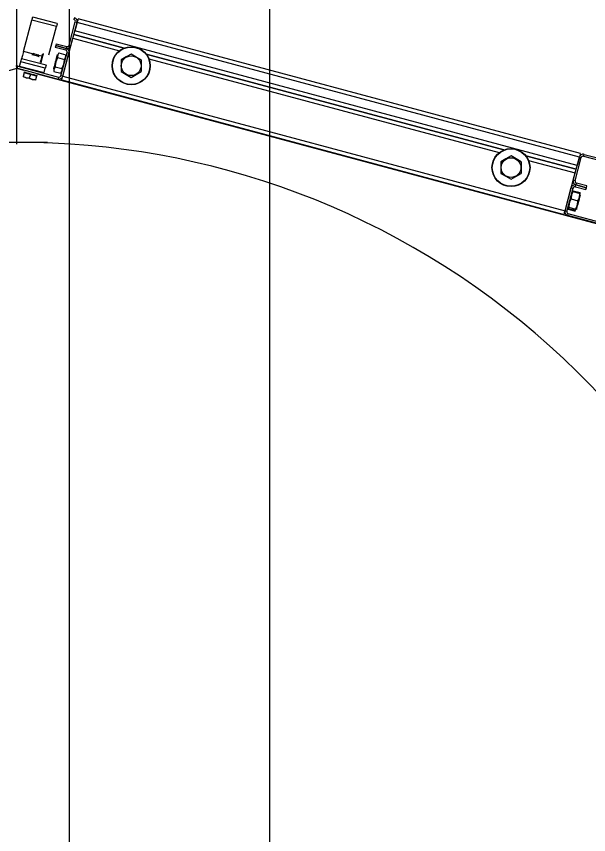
# Model space of a CAD drawing. Extents: x -264222 to -263592, y -1242345 to -1242048.
# Drawn here: x -263795.082 to -263794.654, y -1242205.961 to -1242205.348 of the extents above; entities that cross this region are included whole.
import ezdxf

# ---------------------------------------------------------------- set-up
doc = ezdxf.new("R2010")
doc.units = 0
doc.layers.add('KFA_2D_SITUACIA_DSP', color=7, linetype='Continuous')

msp = doc.modelspace()

# ---------------------------------------------------------------- linework, layer by layer
at = {"layer": 'KFA_2D_SITUACIA_DSP'}
for p, q in [((-263795.04279, -1242101.76909), (-263795.04281, -1242226.99542)), ((-263795.0819, -1242205.44347), (-263795.0819, -1242205.24683)), ((-263795.0706, -1242205.35062), (-263795.07049, -1242205.35019)), ((-263795.07049, -1242205.35019), (-263795.07037, -1242205.34978)), ((-263795.07037, -1242205.34978), (-263795.07027, -1242205.3494)), ((-263795.07027, -1242205.3494), (-263795.07018, -1242205.34906)), ((-263795.07018, -1242205.34906), (-263795.07011, -1242205.34879)), ((-263795.07011, -1242205.34879), (-263795.07006, -1242205.34859)), ((-263795.07006, -1242205.34859), (-263795.07002, -1242205.34846)), ((-263795.07002, -1242205.34846), (-263795.07001, -1242205.34842)), ((-263795.05166, -1242205.35334), (-263795.07001, -1242205.34842)), ((-263795.03877, -1242205.34892), (-263795.03914, -1242205.3503)), ((-263795.03624, -1242205.35046), (-263795.03635, -1242205.35088)), ((-263795.03615, -1242205.35012), (-263795.03624, -1242205.35046)), ((-263795.03608, -1242205.34987), (-263795.03615, -1242205.35012)), ((-263795.03604, -1242205.34971), (-263795.03608, -1242205.34987)), ((-263795.03602, -1242205.34966), (-263795.03604, -1242205.34971)), ((-263794.65979, -1242205.45047), (-263795.03602, -1242205.34966)), ((-263795.0769, -1242205.37411), (-263795.0706, -1242205.35062)), ((-263795.05225, -1242205.35554), (-263795.0706, -1242205.35062)), ((-263795.05793, -1242205.37674), (-263795.05225, -1242205.35554)), ((-263795.05213, -1242205.35511), (-263795.05225, -1242205.35554)), ((-263795.05202, -1242205.3547), (-263795.05213, -1242205.35511)), ((-263795.05192, -1242205.35432), (-263795.05202, -1242205.3547)), ((-263795.05183, -1242205.35398), (-263795.05192, -1242205.35432)), ((-263795.05176, -1242205.35371), (-263795.05183, -1242205.35398)), ((-263795.0517, -1242205.3535), (-263795.05176, -1242205.35371)), ((-263795.05167, -1242205.35338), (-263795.0517, -1242205.3535)), ((-263795.05166, -1242205.35334), (-263795.05167, -1242205.35338)), ((-263795.04281, -1242205.36948), (-263795.03814, -1242205.35204)), ((-263795.04143, -1242205.36985), (-263795.03676, -1242205.35241)), ((-263795.03676, -1242205.35241), (-263795.03848, -1242205.35883)), ((-263795.03814, -1242205.35204), (-263795.03676, -1242205.35241)), ((-263795.03662, -1242205.35187), (-263795.03676, -1242205.35241)), ((-263794.66053, -1242205.45322), (-263795.03676, -1242205.35241)), ((-263795.03648, -1242205.35136), (-263795.03662, -1242205.35187)), ((-263795.03635, -1242205.35088), (-263795.03648, -1242205.35136)), ((-263795.03922, -1242205.36159), (-263795.0016, -1242205.37167)), ((-263795.0016, -1242205.37167), (-263795.03922, -1242205.36159)), ((-263794.66225, -1242205.45964), (-263795.03848, -1242205.35883)), ((-263795.05235, -1242205.3684), (-263795.05272, -1242205.36977)), ((-263795.05235, -1242205.3684), (-263795.04455, -1242205.37049)), ((-263795.04758, -1242205.39279), (-263795.03996, -1242205.36434)), ((-263795.03996, -1242205.36434), (-263795.00509, -1242205.37368)), ((-263795.0769, -1242205.37411), (-263795.07718, -1242205.37519)), ((-263795.07026, -1242205.37589), (-263795.0769, -1242205.37411)), ((-263795.05272, -1242205.36977), (-263795.05309, -1242205.37115)), ((-263795.04529, -1242205.37324), (-263795.05309, -1242205.37115)), ((-263795.04492, -1242205.37186), (-263795.05272, -1242205.36977)), ((-263795.05272, -1242205.36977), (-263795.04492, -1242205.37186)), ((-263795.04895, -1242205.39242), (-263795.04428, -1242205.37498)), ((-263795.04492, -1242205.37186), (-263795.04529, -1242205.37324)), ((-263795.04455, -1242205.37049), (-263795.04492, -1242205.37186)), ((-263795.04428, -1242205.37498), (-263795.04291, -1242205.37535)), ((-263795.04143, -1242205.36985), (-263795.04281, -1242205.36948)), ((-263795.07885, -1242205.38139), (-263795.07873, -1242205.38098)), ((-263795.07873, -1242205.38098), (-263795.07863, -1242205.3806)), ((-263795.07863, -1242205.3806), (-263795.07854, -1242205.38026)), ((-263795.07854, -1242205.38026), (-263795.07847, -1242205.37999)), ((-263795.07847, -1242205.37999), (-263795.07842, -1242205.37979)), ((-263795.07842, -1242205.37979), (-263795.07838, -1242205.37966)), ((-263795.07838, -1242205.37966), (-263795.07837, -1242205.37962)), ((-263795.07834, -1242205.37951), (-263795.07837, -1242205.37962)), ((-263795.06002, -1242205.38454), (-263795.07837, -1242205.37962)), ((-263795.07826, -1242205.3792), (-263795.07834, -1242205.37951)), ((-263795.07812, -1242205.37869), (-263795.07826, -1242205.3792)), ((-263795.07794, -1242205.37801), (-263795.07812, -1242205.37869)), ((-263795.07771, -1242205.37717), (-263795.07794, -1242205.37801)), ((-263795.07746, -1242205.37622), (-263795.07771, -1242205.37717)), ((-263795.07718, -1242205.37519), (-263795.07746, -1242205.37622)), ((-263795.07072, -1242205.3764), (-263795.07056, -1242205.37644)), ((-263795.07056, -1242205.37644), (-263795.07008, -1242205.37657)), ((-263795.07008, -1242205.37657), (-263795.06935, -1242205.37677)), ((-263795.06997, -1242205.37557), (-263795.0698, -1242205.37562)), ((-263795.0698, -1242205.37562), (-263795.06931, -1242205.37575)), ((-263795.06935, -1242205.37677), (-263795.06845, -1242205.37701)), ((-263795.06931, -1242205.37575), (-263795.06858, -1242205.37595)), ((-263795.06858, -1242205.37595), (-263795.06772, -1242205.37618)), ((-263795.06845, -1242205.37701), (-263795.06749, -1242205.37726)), ((-263795.06772, -1242205.37618), (-263795.06685, -1242205.37641)), ((-263795.06749, -1242205.37726), (-263795.0666, -1242205.3775)), ((-263795.06685, -1242205.37641), (-263795.06612, -1242205.37661)), ((-263795.0666, -1242205.3775), (-263795.06586, -1242205.3777)), ((-263795.06612, -1242205.37661), (-263795.06563, -1242205.37674)), ((-263795.06586, -1242205.3777), (-263795.06538, -1242205.37783)), ((-263795.06563, -1242205.37674), (-263795.06546, -1242205.37678)), ((-263795.06538, -1242205.37783), (-263795.06522, -1242205.37787)), ((-263795.06323, -1242205.37778), (-263795.06537, -1242205.3772)), ((-263795.064, -1242205.38068), (-263795.06421, -1242205.38143)), ((-263795.06376, -1242205.37977), (-263795.064, -1242205.38068)), ((-263795.0635, -1242205.37879), (-263795.06376, -1242205.37977)), ((-263795.06354, -1242205.38169), (-263795.06329, -1242205.38076)), ((-263795.06324, -1242205.37785), (-263795.0635, -1242205.37879)), ((-263795.06329, -1242205.38076), (-263795.063, -1242205.37969)), ((-263795.06303, -1242205.37705), (-263795.06324, -1242205.37785)), ((-263795.06288, -1242205.37647), (-263795.06303, -1242205.37705)), ((-263795.063, -1242205.37969), (-263795.06271, -1242205.3786)), ((-263795.0628, -1242205.37619), (-263795.06288, -1242205.37647)), ((-263795.0628, -1242205.37617), (-263795.0628, -1242205.37619)), ((-263795.06271, -1242205.3786), (-263795.06243, -1242205.37757)), ((-263795.06243, -1242205.37757), (-263795.0622, -1242205.3767)), ((-263795.0622, -1242205.3767), (-263795.06203, -1242205.37607)), ((-263795.06203, -1242205.37607), (-263795.06194, -1242205.37572)), ((-263795.06194, -1242205.37572), (-263795.06192, -1242205.37567)), ((-263795.05286, -1242205.38203), (-263795.05249, -1242205.38067)), ((-263795.05167, -1242205.37936), (-263795.05262, -1242205.38193)), ((-263795.05249, -1242205.38067), (-263795.05215, -1242205.37939)), ((-263795.05215, -1242205.37939), (-263795.05185, -1242205.37828)), ((-263795.05185, -1242205.37828), (-263795.05162, -1242205.3774)), ((-263795.05137, -1242205.37874), (-263795.05167, -1242205.37936)), ((-263795.05162, -1242205.3774), (-263795.05146, -1242205.37681)), ((-263795.05146, -1242205.37681), (-263795.05139, -1242205.37656)), ((-263795.05119, -1242205.37662), (-263795.05141, -1242205.37815)), ((-263795.05141, -1242205.37815), (-263795.05137, -1242205.37874)), ((-263795.05139, -1242205.37656), (-263795.05139, -1242205.37655)), ((-263795.05137, -1242205.37874), (-263795.04626, -1242205.38011)), ((-263795.05045, -1242205.37529), (-263795.05119, -1242205.37662)), ((-263795.05045, -1242205.37529), (-263795.04534, -1242205.37666)), ((-263795.04758, -1242205.39279), (-263795.04291, -1242205.37535)), ((-263795.04679, -1242205.38357), (-263795.04632, -1242205.3808)), ((-263795.04632, -1242205.3808), (-263795.04626, -1242205.38011)), ((-263795.04626, -1242205.38011), (-263795.04552, -1242205.37878)), ((-263795.04552, -1242205.37878), (-263795.04529, -1242205.37725)), ((-263795.04529, -1242205.37725), (-263795.04534, -1242205.37666)), ((-263795.00003, -1242205.37828), (-263795.00389, -1242205.38051)), ((-263795.00389, -1242205.38051), (-263795.00389, -1242205.38429)), ((-263794.99629, -1242205.37612), (-263795.00003, -1242205.37828)), ((-263794.99243, -1242205.37834), (-263794.99629, -1242205.37612)), ((-263794.98869, -1242205.38051), (-263794.99243, -1242205.37834)), ((-263794.98869, -1242205.38051), (-263794.98869, -1242205.38429)), ((-263794.98508, -1242205.37609), (-263794.71713, -1242205.44789)), ((-263794.71713, -1242205.44789), (-263794.98508, -1242205.37609)), ((-263794.98306, -1242205.37959), (-263794.72062, -1242205.44991)), ((-263795.0819, -1242205.38701), (-263795.53244, -1242205.50773)), ((-263795.07642, -1242205.38847), (-263795.0819, -1242205.38701)), ((-263795.08153, -1242205.38664), (-263795.08117, -1242205.38526)), ((-263795.08153, -1242205.38664), (-263795.05107, -1242205.3948)), ((-263795.08117, -1242205.38526), (-263795.0507, -1242205.39343)), ((-263795.07985, -1242205.38512), (-263795.07896, -1242205.38182)), ((-263795.07985, -1242205.38512), (-263795.06149, -1242205.39004)), ((-263795.07896, -1242205.38182), (-263795.07885, -1242205.38139)), ((-263795.06061, -1242205.38674), (-263795.07896, -1242205.38182)), ((-263795.06434, -1242205.38193), (-263795.06439, -1242205.38213)), ((-263795.06439, -1242205.38213), (-263795.06439, -1242205.38213)), ((-263795.06421, -1242205.38143), (-263795.06434, -1242205.38193)), ((-263795.06389, -1242205.38301), (-263795.06385, -1242205.38287)), ((-263795.06385, -1242205.38287), (-263795.06373, -1242205.38242)), ((-263795.06373, -1242205.38242), (-263795.06354, -1242205.38169)), ((-263795.06149, -1242205.39004), (-263795.06061, -1242205.38674)), ((-263795.06049, -1242205.38631), (-263795.06061, -1242205.38674)), ((-263795.06038, -1242205.3859), (-263795.06049, -1242205.38631)), ((-263795.06028, -1242205.38551), (-263795.06038, -1242205.3859)), ((-263795.06019, -1242205.38518), (-263795.06028, -1242205.38551)), ((-263795.06012, -1242205.38491), (-263795.06019, -1242205.38518)), ((-263795.06006, -1242205.3847), (-263795.06012, -1242205.38491)), ((-263795.06003, -1242205.38458), (-263795.06006, -1242205.3847)), ((-263795.06002, -1242205.38454), (-263795.06003, -1242205.38458)), ((-263795.06002, -1242205.38454), (-263795.05999, -1242205.38443)), ((-263795.05999, -1242205.38443), (-263795.05991, -1242205.38412)), ((-263795.05991, -1242205.38412), (-263795.05989, -1242205.38408)), ((-263795.05432, -1242205.3875), (-263795.05426, -1242205.38724)), ((-263795.05426, -1242205.38724), (-263795.0541, -1242205.38666)), ((-263795.05396, -1242205.38695), (-263795.05418, -1242205.38848)), ((-263795.0541, -1242205.38666), (-263795.05386, -1242205.38578)), ((-263795.05321, -1242205.38562), (-263795.05396, -1242205.38695)), ((-263795.05386, -1242205.38578), (-263795.05357, -1242205.38467)), ((-263795.05357, -1242205.38467), (-263795.05322, -1242205.38339)), ((-263795.05322, -1242205.38339), (-263795.05286, -1242205.38203)), ((-263795.05314, -1242205.3847), (-263795.05321, -1242205.38562)), ((-263795.05321, -1242205.38562), (-263795.04811, -1242205.38699)), ((-263795.05262, -1242205.38193), (-263795.05314, -1242205.3847)), ((-263795.04811, -1242205.38699), (-263795.04771, -1242205.38615)), ((-263795.04806, -1242205.38758), (-263795.04811, -1242205.38699)), ((-263795.04771, -1242205.38615), (-263795.04679, -1242205.38357)), ((-263795.00389, -1242205.38429), (-263795.00389, -1242205.38818)), ((-263794.98869, -1242205.38429), (-263794.98869, -1242205.38818)), ((-263795.07715, -1242205.39304), (-263795.07721, -1242205.39326)), ((-263795.07721, -1242205.39326), (-263795.07721, -1242205.39324)), ((-263795.07636, -1242205.39009), (-263795.07715, -1242205.39304)), ((-263795.07715, -1242205.39304), (-263795.07495, -1242205.39387)), ((-263795.07489, -1242205.39389), (-263795.07715, -1242205.39304)), ((-263795.0767, -1242205.38951), (-263795.07652, -1242205.38956)), ((-263795.07652, -1242205.38956), (-263795.07602, -1242205.38969)), ((-263795.07177, -1242205.39132), (-263795.07636, -1242205.39009)), ((-263795.07602, -1242205.38969), (-263795.07522, -1242205.38991)), ((-263795.07522, -1242205.38991), (-263795.07417, -1242205.39019)), ((-263795.07417, -1242205.39019), (-263795.07296, -1242205.39051)), ((-263795.07296, -1242205.39051), (-263795.07165, -1242205.39086)), ((-263795.07177, -1242205.39132), (-263795.07256, -1242205.39427)), ((-263795.06718, -1242205.39255), (-263795.07177, -1242205.39132)), ((-263795.07165, -1242205.39086), (-263795.07034, -1242205.39121)), ((-263795.07034, -1242205.39121), (-263795.06913, -1242205.39154)), ((-263795.06913, -1242205.39154), (-263795.06808, -1242205.39182)), ((-263795.06808, -1242205.39182), (-263795.06728, -1242205.39203)), ((-263795.06718, -1242205.39255), (-263795.06797, -1242205.3955)), ((-263795.06728, -1242205.39203), (-263795.06677, -1242205.39217)), ((-263795.06677, -1242205.39217), (-263795.0666, -1242205.39221)), ((-263794.63137, -1242205.50773), (-263795.06633, -1242205.39118)), ((-263795.05433, -1242205.38751), (-263795.05432, -1242205.3875)), ((-263795.05418, -1242205.38848), (-263795.05414, -1242205.38907)), ((-263795.05414, -1242205.38907), (-263795.04903, -1242205.39044)), ((-263795.0507, -1242205.39343), (-263795.05107, -1242205.3948)), ((-263795.04903, -1242205.39044), (-263795.04829, -1242205.38911)), ((-263795.04758, -1242205.39279), (-263795.04895, -1242205.39242)), ((-263795.04829, -1242205.38911), (-263795.04806, -1242205.38758)), ((-263795.04786, -1242205.39384), (-263795.04772, -1242205.39332)), ((-263795.04772, -1242205.39332), (-263795.04758, -1242205.39279)), ((-263795.04758, -1242205.39279), (-263794.67135, -1242205.4936)), ((-263795.00389, -1242205.38818), (-263795.00389, -1242205.38928)), ((-263795.00389, -1242205.38928), (-263795.00014, -1242205.39144)), ((-263795.00014, -1242205.39144), (-263794.99629, -1242205.39367)), ((-263794.99629, -1242205.39367), (-263794.99254, -1242205.39151)), ((-263794.99254, -1242205.39151), (-263794.98869, -1242205.38928)), ((-263794.98869, -1242205.38818), (-263794.98869, -1242205.38928)), ((-263795.07495, -1242205.39387), (-263795.07256, -1242205.39427)), ((-263795.07256, -1242205.39427), (-263795.07489, -1242205.39389)), ((-263795.07256, -1242205.39427), (-263795.07036, -1242205.3951)), ((-263795.0703, -1242205.39512), (-263795.07256, -1242205.39427)), ((-263795.07036, -1242205.3951), (-263795.06797, -1242205.3955)), ((-263795.06797, -1242205.3955), (-263795.0703, -1242205.39512)), ((-263795.06797, -1242205.3955), (-263795.06803, -1242205.39572)), ((-263795.06803, -1242205.39572), (-263795.06803, -1242205.3957)), ((-263795.04832, -1242205.39554), (-263795.0483, -1242205.39549)), ((-263795.04832, -1242205.39554), (-263794.67209, -1242205.49635)), ((-263795.0483, -1242205.39549), (-263795.04826, -1242205.39533)), ((-263795.04826, -1242205.39533), (-263795.04819, -1242205.39508)), ((-263795.04819, -1242205.39508), (-263795.0481, -1242205.39473)), ((-263795.0481, -1242205.39473), (-263795.04799, -1242205.39432)), ((-263795.04799, -1242205.39432), (-263795.04786, -1242205.39384)), ((-263795.10485, -1242205.44213), (-263795.05896, -1242205.44213)), ((-263794.71557, -1242205.4545), (-263794.71942, -1242205.45673)), ((-263794.71182, -1242205.45234), (-263794.71557, -1242205.4545)), ((-263794.70797, -1242205.45456), (-263794.71182, -1242205.45234)), ((-263794.70422, -1242205.45673), (-263794.70797, -1242205.45456)), ((-263794.70061, -1242205.45232), (-263794.66299, -1242205.4624)), ((-263794.66299, -1242205.4624), (-263794.70061, -1242205.45232)), ((-263794.6652, -1242205.47066), (-263794.66053, -1242205.45322)), ((-263794.66383, -1242205.47103), (-263794.65915, -1242205.45359)), ((-263794.66053, -1242205.45322), (-263794.66225, -1242205.45964)), ((-263794.66039, -1242205.45268), (-263794.66053, -1242205.45322)), ((-263794.66053, -1242205.45322), (-263794.65915, -1242205.45359)), ((-263794.66025, -1242205.45217), (-263794.66039, -1242205.45268)), ((-263794.66012, -1242205.45169), (-263794.66025, -1242205.45217)), ((-263794.66001, -1242205.45127), (-263794.66012, -1242205.45169)), ((-263794.65992, -1242205.45093), (-263794.66001, -1242205.45127)), ((-263794.65985, -1242205.45068), (-263794.65992, -1242205.45093)), ((-263794.65981, -1242205.45052), (-263794.65985, -1242205.45068)), ((-263794.65979, -1242205.45047), (-263794.65981, -1242205.45052)), ((-263794.65741, -1242205.45258), (-263794.65704, -1242205.45121)), ((-263794.65741, -1242205.45258), (-263794.57115, -1242205.4757)), ((-263794.65704, -1242205.45121), (-263794.57078, -1242205.47432)), ((-263794.71942, -1242205.45673), (-263794.71942, -1242205.46052)), ((-263794.71942, -1242205.46052), (-263794.71942, -1242205.4644)), ((-263794.70422, -1242205.45673), (-263794.70422, -1242205.46052)), ((-263794.70422, -1242205.46052), (-263794.70422, -1242205.4644)), ((-263794.6986, -1242205.45581), (-263794.66373, -1242205.46515)), ((-263794.71942, -1242205.4644), (-263794.71942, -1242205.4655)), ((-263794.71942, -1242205.4655), (-263794.71568, -1242205.46767)), ((-263794.70808, -1242205.46773), (-263794.70422, -1242205.4655)), ((-263794.70422, -1242205.4644), (-263794.70422, -1242205.4655)), ((-263794.67135, -1242205.4936), (-263794.66373, -1242205.46515)), ((-263794.71568, -1242205.46767), (-263794.71182, -1242205.46989)), ((-263794.71182, -1242205.46989), (-263794.70808, -1242205.46773)), ((-263794.66383, -1242205.47103), (-263794.6652, -1242205.47066)), ((-263794.66319, -1242205.47415), (-263794.66282, -1242205.47277)), ((-263794.65502, -1242205.47486), (-263794.66282, -1242205.47277)), ((-263794.67135, -1242205.4936), (-263794.66668, -1242205.47616)), ((-263794.66997, -1242205.49397), (-263794.6653, -1242205.47653)), ((-263794.66668, -1242205.47616), (-263794.6653, -1242205.47653)), ((-263794.66574, -1242205.47931), (-263794.6656, -1242205.47914)), ((-263794.66537, -1242205.47906), (-263794.66563, -1242205.47955)), ((-263794.6656, -1242205.47914), (-263794.66537, -1242205.47906)), ((-263794.66537, -1242205.47906), (-263794.66026, -1242205.48042)), ((-263794.66522, -1242205.47851), (-263794.66012, -1242205.47988)), ((-263794.66356, -1242205.47552), (-263794.66319, -1242205.47415)), ((-263794.66356, -1242205.47552), (-263794.65576, -1242205.47761)), ((-263794.66319, -1242205.47415), (-263794.65539, -1242205.47624)), ((-263794.65539, -1242205.47624), (-263794.66319, -1242205.47415)), ((-263794.65576, -1242205.47761), (-263794.65539, -1242205.47624)), ((-263794.65539, -1242205.47624), (-263794.65502, -1242205.47486)), ((-263794.66684, -1242205.48455), (-263794.66791, -1242205.48708)), ((-263794.66681, -1242205.4838), (-263794.66684, -1242205.48455)), ((-263794.66684, -1242205.48455), (-263794.66174, -1242205.48592)), ((-263794.66645, -1242205.48158), (-263794.66681, -1242205.4838)), ((-263794.66563, -1242205.47955), (-263794.66645, -1242205.48158)), ((-263794.66174, -1242205.48592), (-263794.66139, -1242205.48526)), ((-263794.66139, -1242205.48526), (-263794.66061, -1242205.48321)), ((-263794.66075, -1242205.48449), (-263794.66109, -1242205.48579)), ((-263794.66044, -1242205.48334), (-263794.66075, -1242205.48449)), ((-263794.66061, -1242205.48321), (-263794.66028, -1242205.48098)), ((-263794.66019, -1242205.48242), (-263794.66044, -1242205.48334)), ((-263794.66028, -1242205.48098), (-263794.66026, -1242205.48042)), ((-263794.66002, -1242205.48178), (-263794.66019, -1242205.48242)), ((-263794.66007, -1242205.48047), (-263794.66012, -1242205.47988)), ((-263794.66011, -1242205.48069), (-263794.66007, -1242205.48047)), ((-263794.65994, -1242205.48147), (-263794.66002, -1242205.48178)), ((-263794.65993, -1242205.48144), (-263794.65994, -1242205.48147)), ((-263794.66854, -1242205.49089), (-263794.669, -1242205.49115)), ((-263794.669, -1242205.49115), (-263794.66893, -1242205.49156)), ((-263794.66893, -1242205.49151), (-263794.66896, -1242205.4917)), ((-263794.66847, -1242205.48985), (-263794.66854, -1242205.49089)), ((-263794.66854, -1242205.49089), (-263794.66344, -1242205.49226)), ((-263794.66791, -1242205.48708), (-263794.66847, -1242205.48985)), ((-263794.66344, -1242205.49226), (-263794.66237, -1242205.48973)), ((-263794.66245, -1242205.49084), (-263794.66267, -1242205.49167)), ((-263794.66216, -1242205.48977), (-263794.66245, -1242205.49084)), ((-263794.66237, -1242205.48973), (-263794.66181, -1242205.48696)), ((-263794.66182, -1242205.48851), (-263794.66216, -1242205.48977)), ((-263794.66146, -1242205.48716), (-263794.66182, -1242205.48851)), ((-263794.66181, -1242205.48696), (-263794.66174, -1242205.48592)), ((-263794.66109, -1242205.48579), (-263794.66146, -1242205.48716)), ((-263794.67209, -1242205.49635), (-263794.67207, -1242205.4963)), ((-263794.67207, -1242205.4963), (-263794.67203, -1242205.49614)), ((-263794.67203, -1242205.49614), (-263794.67196, -1242205.49589)), ((-263794.67196, -1242205.49589), (-263794.67187, -1242205.49554)), ((-263794.67187, -1242205.49554), (-263794.67176, -1242205.49513)), ((-263794.67176, -1242205.49513), (-263794.67163, -1242205.49465)), ((-263794.67163, -1242205.49465), (-263794.67149, -1242205.49413)), ((-263794.67149, -1242205.49413), (-263794.67135, -1242205.4936)), ((-263794.66997, -1242205.49397), (-263794.67135, -1242205.4936)), ((-263794.66933, -1242205.49709), (-263794.66897, -1242205.49571)), ((-263794.58308, -1242205.5202), (-263794.66933, -1242205.49709)), ((-263794.58271, -1242205.51882), (-263794.66897, -1242205.49571)), ((-263794.66896, -1242205.4917), (-263794.66892, -1242205.49229)), ((-263794.66893, -1242205.49156), (-263794.66877, -1242205.49175)), ((-263794.66892, -1242205.49229), (-263794.66381, -1242205.49366)), ((-263794.66877, -1242205.49175), (-263794.66367, -1242205.49311)), ((-263794.66367, -1242205.49311), (-263794.66321, -1242205.49286)), ((-263794.66328, -1242205.49245), (-263794.66344, -1242205.49226)), ((-263794.66321, -1242205.49286), (-263794.66328, -1242205.49245)), ((-263794.66281, -1242205.4922), (-263794.66287, -1242205.4924)), ((-263794.66287, -1242205.4924), (-263794.66287, -1242205.4924)), ((-263794.66267, -1242205.49167), (-263794.66281, -1242205.4922))]:
    msp.add_line(p, q, dxfattribs=at)
msp.add_lwpolyline([(-263794.89279, -1242227.38224), (-263808.96779, -1242241.45724), (-263894.96779, -1242241.45724), (-263909.04279, -1242227.38224), (-263909.04279, -1242196.33267), (-263914.14284, -1242196.33267), (-263914.14284, -1242132.43267), (-263909.04279, -1242132.43267), (-263909.04279, -1242101.38223), (-263894.96779, -1242087.30724), (-263808.96779, -1242087.30724), (-263794.89279, -1242101.38223), (-263794.89279, -1242227.38224)], dxfattribs=at)
for centre, radius in [((-263794.99629, -1242205.38489), 0.01425), ((-263794.99629, -1242205.38489), 0.01401), ((-263794.99629, -1242205.38489), 0.00739), ((-263794.71182, -1242205.46112), 0.01425), ((-263794.71182, -1242205.46112), 0.01401), ((-263794.71182, -1242205.46112), 0.00739)]:
    msp.add_circle(centre, radius, dxfattribs=at)
for centre, radius, start, end in [((-263795.03951, -1242205.35167), 0.00142, 345, 74.99999), ((-263795.03951, -1242205.35167), 0.00285, 345, 74.99999), ((-263795.04566, -1242205.37461), 0.00143, 345, 74.99999), ((-263795.04418, -1242205.36911), 0.00285, 254.99999, 345), ((-263795.04566, -1242205.37461), 0.00285, 345, 74.99999), ((-263795.04418, -1242205.36911), 0.00143, 254.99999, 345), ((-263795.0819, -1242205.38802), 0.00285, 74.99999, 105.00001), ((-263795.0819, -1242205.38802), 0.00143, 74.99999, 105.00001), ((-263795.07539, -1242205.39035), 0.000475, 74.99999, 165), ((-263795.06816, -1242205.39229), 0.000475, 345, 74.99999), ((-263795.05033, -1242205.39205), 0.00285, 254.99999, 345), ((-263795.05033, -1242205.39205), 0.00143, 254.99999, 345), ((-263795.0819, -1242206.04063), 0.5985, 324.56502, 215.43498), ((-263794.65778, -1242205.45396), 0.00285, 74.99999, 165), ((-263794.65778, -1242205.45396), 0.00143, 74.99999, 165), ((-263794.66245, -1242205.47139), 0.00285, 165, 254.99999), ((-263794.66245, -1242205.47139), 0.00143, 165, 254.99999), ((-263794.66393, -1242205.4769), 0.00285, 74.99999, 165), ((-263794.66393, -1242205.4769), 0.00143, 74.99999, 165), ((-263794.6686, -1242205.49433), 0.00285, 165, 254.99999), ((-263794.6686, -1242205.49433), 0.00143, 165, 254.99999)]:
    msp.add_arc(centre, radius, start, end, dxfattribs=at)

doc.saveas('drawing.dxf')
